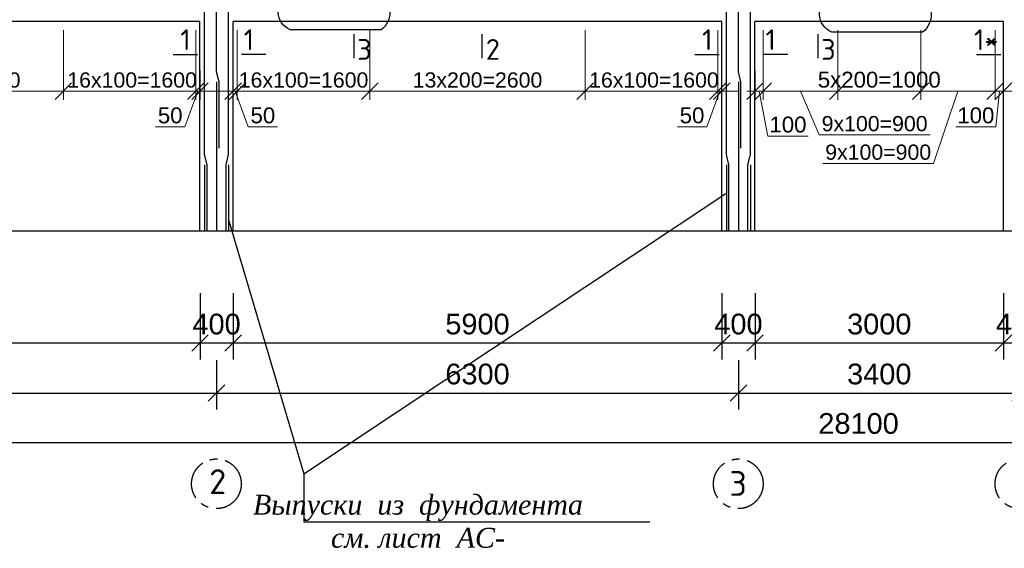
# Model space of a CAD drawing. Header units: millimetres. Extents: x 2063114 to 14983986, y -126020516 to 213791.
# Tile 559 of 656: x 2331580 to 2343467, y -354814 to -348432. Entities that reach past the tile are written whole.
import ezdxf

# ---------------------------------------------------------------- set-up
doc = ezdxf.new("R2010")
doc.units = ezdxf.units.MM
doc.linetypes.add('ACAD_ISO10W100', pattern=[18, 12, -3, 0, -3])
doc.linetypes.add('осевая', pattern=[50.8, 31.75, -6.35, 6.35, -6.35])
doc.layers.get('Defpoints').update_dxf_attribs({"color": 6, "lineweight": 35})
doc.layers.add('пунктир', color=1, linetype='ACAD_ISO10W100')
doc.layers.add('РАЗМЕР АР', color=150, linetype='Continuous', lineweight=20)
doc.styles.add('seviyorum', font='times.ttf')
doc.styles.get("Standard").update_dxf_attribs({"font": 'arial.ttf'})
doc.styles.add('СПДС', font='isocpeur.ttf')
doc.dimstyles.new('1-100', dxfattribs={"dimtxt": 300, "dimasz": 250, "dimexe": 130, "dimexo": 130, "dimgap": 50, "dimtad": 1, "dimdec": 0, "dimtxsty": 'seviyorum', "dimblk": 'OBLIQUE', "dimcen": 250, "dimdle": 125, "dimclrd": 256, "dimclre": 256, "dimclrt": 256, "dimadec": 0, "dimazin": 0, "dimtfac": 1, "dimtdec": 0, "dimtmove": 1, "dimatfit": 3, "dimldrblk": 'OBLIQUE', "dimfxl": 200, "dimlwd": -1, "dimlwe": -1, "dimarcsym": 0})
doc.dimstyles.new('STANDARD$0', dxfattribs={"dimtxt": 250, "dimasz": 200, "dimexe": 200, "dimexo": 300, "dimgap": 100, "dimtad": 1, "dimdec": 0, "dimzin": 1, "dimdsep": 46, "dimtxsty": 'Standard', "dimblk1": 'OBLIQUE', "dimblk2": 'OBLIQUE', "dimsah": 1, "dimcen": 2.5, "dimdle": 200, "dimadec": 0, "dimazin": 0, "dimtfac": 1, "dimtdec": 0, "dimtmove": 0, "dimatfit": 3, "dimldrblk": 'OBLIQUE', "dimfxl": 600, "dimfxlon": 1, "dimtolj": 1, "dimtzin": 1, "dimarcsym": 0})

# ---------------------------------------------------------------- blocks, each defined once
blk = doc.blocks.new('_Oblique')
at = {"color": 0, "linetype": 'ByBlock', "lineweight": -2}
blk.add_line((-0.5, -0.5), (0.5, 0.5), dxfattribs=at)
blk = doc.blocks.new('*D1671')
at = {"layer": 'Defpoints', "color": 0, "lineweight": 30, "ltscale": 150, "transparency": 16777216}
for p in [(2327857, -351333), (2333757, -351333), (2333757, -352335)]:
    blk.add_point(p, dxfattribs=at)
at = {"layer": 'РАЗМЕР АР', "color": 0, "lineweight": -2, "ltscale": 150, "transparency": 16777216}
for p, q in [((2327857, -351735), (2327857, -352535)), ((2333757, -351735), (2333757, -352535)), ((2327657, -352335), (2333957, -352335))]:
    blk.add_line(p, q, dxfattribs=at)
at = {"layer": 'РАЗМЕР АР', "color": 0, "lineweight": -2, "ltscale": 150, "transparency": 16777216, "xscale": 200, "yscale": 200, "zscale": 200, "rotation": 180}
blk.add_blockref('_Oblique', (2327857, -352335), dxfattribs=at)
at = {"layer": 'РАЗМЕР АР', "color": 0, "lineweight": -2, "ltscale": 150, "transparency": 16777216, "xscale": 200, "yscale": 200, "zscale": 200}
blk.add_blockref('_Oblique', (2333757, -352335), dxfattribs=at)
at = {"layer": 'РАЗМЕР АР', "color": 0, "ltscale": 150, "transparency": 16777216, "insert": (2330807, -352108), "char_height": 250, "attachment_point": 5}
blk.add_mtext('\\A1;5900', dxfattribs=at)
blk = doc.blocks.new('*D1672')
at = {"layer": 'Defpoints', "color": 0, "lineweight": 30, "ltscale": 150, "transparency": 16777216}
for p in [(2334157, -351333), (2340057, -351333), (2340057, -352335)]:
    blk.add_point(p, dxfattribs=at)
at = {"layer": 'РАЗМЕР АР', "color": 0, "lineweight": -2, "ltscale": 150, "transparency": 16777216}
for p, q in [((2334157, -351735), (2334157, -352535)), ((2340057, -351735), (2340057, -352535)), ((2333957, -352335), (2340257, -352335))]:
    blk.add_line(p, q, dxfattribs=at)
at = {"layer": 'РАЗМЕР АР', "color": 0, "lineweight": -2, "ltscale": 150, "transparency": 16777216, "xscale": 200, "yscale": 200, "zscale": 200, "rotation": 180}
blk.add_blockref('_Oblique', (2334157, -352335), dxfattribs=at)
at = {"layer": 'РАЗМЕР АР', "color": 0, "lineweight": -2, "ltscale": 150, "transparency": 16777216, "xscale": 200, "yscale": 200, "zscale": 200}
blk.add_blockref('_Oblique', (2340057, -352335), dxfattribs=at)
at = {"layer": 'РАЗМЕР АР', "color": 0, "ltscale": 150, "transparency": 16777216, "insert": (2337107, -352108), "char_height": 250, "attachment_point": 5}
blk.add_mtext('\\A1;5900', dxfattribs=at)
blk = doc.blocks.new('*D1673')
at = {"layer": 'Defpoints', "color": 0, "lineweight": 30, "ltscale": 150, "transparency": 16777216}
for p in [(2340457, -351333), (2343457, -351333), (2343457, -352335)]:
    blk.add_point(p, dxfattribs=at)
at = {"layer": 'РАЗМЕР АР', "color": 0, "lineweight": -2, "ltscale": 150, "transparency": 16777216}
for p, q in [((2340457, -351735), (2340457, -352535)), ((2343457, -351735), (2343457, -352535)), ((2340257, -352335), (2343657, -352335))]:
    blk.add_line(p, q, dxfattribs=at)
at = {"layer": 'РАЗМЕР АР', "color": 0, "lineweight": -2, "ltscale": 150, "transparency": 16777216, "xscale": 200, "yscale": 200, "zscale": 200, "rotation": 180}
blk.add_blockref('_Oblique', (2340457, -352335), dxfattribs=at)
at = {"layer": 'РАЗМЕР АР', "color": 0, "lineweight": -2, "ltscale": 150, "transparency": 16777216, "xscale": 200, "yscale": 200, "zscale": 200}
blk.add_blockref('_Oblique', (2343457, -352335), dxfattribs=at)
at = {"layer": 'РАЗМЕР АР', "color": 0, "ltscale": 150, "transparency": 16777216, "insert": (2341957, -352108), "char_height": 250, "attachment_point": 5}
blk.add_mtext('\\A1;3000', dxfattribs=at)
blk = doc.blocks.new('*D1674')
at = {"layer": 'Defpoints', "color": 0, "lineweight": 30, "ltscale": 150, "transparency": 16777216}
for p in [(2343457, -351333), (2343857, -351333), (2343857, -352335)]:
    blk.add_point(p, dxfattribs=at)
at = {"layer": 'РАЗМЕР АР', "color": 0, "lineweight": -2, "ltscale": 150, "transparency": 16777216}
for p, q in [((2343457, -351735), (2343457, -352535)), ((2343857, -351735), (2343857, -352535)), ((2343257, -352335), (2344057, -352335))]:
    blk.add_line(p, q, dxfattribs=at)
at = {"layer": 'РАЗМЕР АР', "color": 0, "lineweight": -2, "ltscale": 150, "transparency": 16777216, "xscale": 200, "yscale": 200, "zscale": 200, "rotation": 180}
blk.add_blockref('_Oblique', (2343457, -352335), dxfattribs=at)
at = {"layer": 'РАЗМЕР АР', "color": 0, "lineweight": -2, "ltscale": 150, "transparency": 16777216, "xscale": 200, "yscale": 200, "zscale": 200}
blk.add_blockref('_Oblique', (2343857, -352335), dxfattribs=at)
at = {"layer": 'РАЗМЕР АР', "color": 0, "ltscale": 150, "transparency": 16777216, "insert": (2343657, -352108), "char_height": 250, "attachment_point": 5}
blk.add_mtext('\\A1;400', dxfattribs=at)
blk = doc.blocks.new('*D1621')
at = {"layer": 'Defpoints', "color": 0, "lineweight": 30, "ltscale": 150, "transparency": 16777216}
for p in [(2340057, -351333), (2340457, -351333), (2340457, -352335)]:
    blk.add_point(p, dxfattribs=at)
at = {"layer": 'РАЗМЕР АР', "color": 0, "lineweight": -2, "ltscale": 150, "transparency": 16777216}
for p, q in [((2340057, -351735), (2340057, -352535)), ((2340457, -351735), (2340457, -352535)), ((2339857, -352335), (2340657, -352335))]:
    blk.add_line(p, q, dxfattribs=at)
at = {"layer": 'РАЗМЕР АР', "color": 0, "lineweight": -2, "ltscale": 150, "transparency": 16777216, "xscale": 200, "yscale": 200, "zscale": 200, "rotation": 180}
blk.add_blockref('_Oblique', (2340057, -352335), dxfattribs=at)
at = {"layer": 'РАЗМЕР АР', "color": 0, "lineweight": -2, "ltscale": 150, "transparency": 16777216, "xscale": 200, "yscale": 200, "zscale": 200}
blk.add_blockref('_Oblique', (2340457, -352335), dxfattribs=at)
at = {"layer": 'РАЗМЕР АР', "color": 0, "ltscale": 150, "transparency": 16777216, "insert": (2340257, -352108), "char_height": 250, "attachment_point": 5}
blk.add_mtext('\\A1;400', dxfattribs=at)
blk = doc.blocks.new('*D2020')
at = {"layer": 'Defpoints', "color": 0, "lineweight": 30, "ltscale": 150, "transparency": 16777216}
for p in [(2343657, -350983), (2348257, -350983), (2348257, -352939)]:
    blk.add_point(p, dxfattribs=at)
at = {"layer": 'РАЗМЕР АР', "color": 0, "lineweight": -2, "ltscale": 150, "transparency": 16777216}
for p, q in [((2343657, -352339), (2343657, -353139)), ((2348257, -352339), (2348257, -353139)), ((2343457, -352939), (2348457, -352939))]:
    blk.add_line(p, q, dxfattribs=at)
at = {"layer": 'РАЗМЕР АР', "color": 0, "lineweight": -2, "ltscale": 150, "transparency": 16777216, "xscale": 200, "yscale": 200, "zscale": 200, "rotation": 180}
blk.add_blockref('_Oblique', (2343657, -352939), dxfattribs=at)
at = {"layer": 'РАЗМЕР АР', "color": 0, "lineweight": -2, "ltscale": 150, "transparency": 16777216, "xscale": 200, "yscale": 200, "zscale": 200}
blk.add_blockref('_Oblique', (2348257, -352939), dxfattribs=at)
at = {"layer": 'РАЗМЕР АР', "color": 0, "ltscale": 150, "transparency": 16777216, "insert": (2345957, -352712), "char_height": 250, "attachment_point": 5}
blk.add_mtext('\\A1;4600', dxfattribs=at)
blk = doc.blocks.new('*D1623')
at = {"layer": 'Defpoints', "color": 0, "lineweight": 30, "ltscale": 150, "transparency": 16777216}
for p in [(2327657, -352243), (2333957, -352243), (2333957, -352939)]:
    blk.add_point(p, dxfattribs=at)
at = {"layer": 'РАЗМЕР АР', "color": 0, "lineweight": -2, "ltscale": 150, "transparency": 16777216}
for p, q in [((2327657, -352543), (2327657, -353139)), ((2333957, -352543), (2333957, -353139)), ((2327457, -352939), (2334157, -352939))]:
    blk.add_line(p, q, dxfattribs=at)
at = {"layer": 'РАЗМЕР АР', "color": 0, "lineweight": -2, "ltscale": 150, "transparency": 16777216, "xscale": 200, "yscale": 200, "zscale": 200, "rotation": 180}
blk.add_blockref('_Oblique', (2327657, -352939), dxfattribs=at)
at = {"layer": 'РАЗМЕР АР', "color": 0, "lineweight": -2, "ltscale": 150, "transparency": 16777216, "xscale": 200, "yscale": 200, "zscale": 200}
blk.add_blockref('_Oblique', (2333957, -352939), dxfattribs=at)
at = {"layer": 'РАЗМЕР АР', "color": 0, "ltscale": 150, "transparency": 16777216, "insert": (2330807, -352711), "char_height": 250, "attachment_point": 5}
blk.add_mtext('\\A1;6300', dxfattribs=at)
blk = doc.blocks.new('*D1624')
at = {"layer": 'Defpoints', "color": 0, "lineweight": 30, "ltscale": 150, "transparency": 16777216}
for p in [(2333957, -352243), (2340257, -352243), (2340257, -352939)]:
    blk.add_point(p, dxfattribs=at)
at = {"layer": 'РАЗМЕР АР', "color": 0, "lineweight": -2, "ltscale": 150, "transparency": 16777216}
for p, q in [((2333957, -352543), (2333957, -353139)), ((2340257, -352543), (2340257, -353139)), ((2333757, -352939), (2340457, -352939))]:
    blk.add_line(p, q, dxfattribs=at)
at = {"layer": 'РАЗМЕР АР', "color": 0, "lineweight": -2, "ltscale": 150, "transparency": 16777216, "xscale": 200, "yscale": 200, "zscale": 200, "rotation": 180}
blk.add_blockref('_Oblique', (2333957, -352939), dxfattribs=at)
at = {"layer": 'РАЗМЕР АР', "color": 0, "lineweight": -2, "ltscale": 150, "transparency": 16777216, "xscale": 200, "yscale": 200, "zscale": 200}
blk.add_blockref('_Oblique', (2340257, -352939), dxfattribs=at)
at = {"layer": 'РАЗМЕР АР', "color": 0, "ltscale": 150, "transparency": 16777216, "insert": (2337107, -352711), "char_height": 250, "attachment_point": 5}
blk.add_mtext('\\A1;6300', dxfattribs=at)
blk = doc.blocks.new('*D1626')
at = {"layer": 'Defpoints', "color": 0, "lineweight": 30, "ltscale": 150, "transparency": 16777216}
for p in [(2340257, -352243), (2343657, -352243), (2343657, -352939)]:
    blk.add_point(p, dxfattribs=at)
at = {"layer": 'РАЗМЕР АР', "color": 0, "lineweight": -2, "ltscale": 150, "transparency": 16777216}
for p, q in [((2340257, -352543), (2340257, -353139)), ((2343657, -352543), (2343657, -353139)), ((2340057, -352939), (2343857, -352939))]:
    blk.add_line(p, q, dxfattribs=at)
at = {"layer": 'РАЗМЕР АР', "color": 0, "lineweight": -2, "ltscale": 150, "transparency": 16777216, "xscale": 200, "yscale": 200, "zscale": 200, "rotation": 180}
blk.add_blockref('_Oblique', (2340257, -352939), dxfattribs=at)
at = {"layer": 'РАЗМЕР АР', "color": 0, "lineweight": -2, "ltscale": 150, "transparency": 16777216, "xscale": 200, "yscale": 200, "zscale": 200}
blk.add_blockref('_Oblique', (2343657, -352939), dxfattribs=at)
at = {"layer": 'РАЗМЕР АР', "color": 0, "ltscale": 150, "transparency": 16777216, "insert": (2341957, -352711), "char_height": 250, "attachment_point": 5}
blk.add_mtext('\\A1;3400', dxfattribs=at)
blk = doc.blocks.new('*D1627')
at = {"layer": 'Defpoints', "color": 0, "lineweight": 30, "ltscale": 150, "transparency": 16777216}
for p in [(2327657, -352335), (2355757, -352335), (2355757, -353535)]:
    blk.add_point(p, dxfattribs=at)
at = {"layer": 'РАЗМЕР АР', "color": 0, "lineweight": -2, "ltscale": 150, "transparency": 16777216}
for p, q in [((2327657, -352935), (2327657, -353735)), ((2355757, -352935), (2355757, -353735)), ((2327457, -353535), (2355957, -353535))]:
    blk.add_line(p, q, dxfattribs=at)
at = {"layer": 'РАЗМЕР АР', "color": 0, "lineweight": -2, "ltscale": 150, "transparency": 16777216, "xscale": 200, "yscale": 200, "zscale": 200, "rotation": 180}
blk.add_blockref('_Oblique', (2327657, -353535), dxfattribs=at)
at = {"layer": 'РАЗМЕР АР', "color": 0, "lineweight": -2, "ltscale": 150, "transparency": 16777216, "xscale": 200, "yscale": 200, "zscale": 200}
blk.add_blockref('_Oblique', (2355757, -353535), dxfattribs=at)
at = {"layer": 'РАЗМЕР АР', "color": 0, "ltscale": 150, "transparency": 16777216, "insert": (2341707, -353308), "char_height": 250, "attachment_point": 5}
blk.add_mtext('\\A1;28100', dxfattribs=at)
blk = doc.blocks.new('*D1629')
at = {"layer": 'Defpoints', "color": 0, "lineweight": 30, "ltscale": 150, "transparency": 16777216}
for p in [(2333757, -351333), (2334157, -351333), (2334157, -352335)]:
    blk.add_point(p, dxfattribs=at)
at = {"layer": 'РАЗМЕР АР', "color": 0, "lineweight": -2, "ltscale": 150, "transparency": 16777216}
for p, q in [((2333757, -351735), (2333757, -352535)), ((2334157, -351735), (2334157, -352535)), ((2333557, -352335), (2334357, -352335))]:
    blk.add_line(p, q, dxfattribs=at)
at = {"layer": 'РАЗМЕР АР', "color": 0, "lineweight": -2, "ltscale": 150, "transparency": 16777216, "xscale": 200, "yscale": 200, "zscale": 200, "rotation": 180}
blk.add_blockref('_Oblique', (2333757, -352335), dxfattribs=at)
at = {"layer": 'РАЗМЕР АР', "color": 0, "lineweight": -2, "ltscale": 150, "transparency": 16777216, "xscale": 200, "yscale": 200, "zscale": 200}
blk.add_blockref('_Oblique', (2334157, -352335), dxfattribs=at)
at = {"layer": 'РАЗМЕР АР', "color": 0, "ltscale": 150, "transparency": 16777216, "insert": (2333957, -352108), "char_height": 250, "attachment_point": 5}
blk.add_mtext('\\A1;400', dxfattribs=at)
blk = doc.blocks.new('*D1630')
at = {"layer": 'Defpoints', "color": 0, "lineweight": 30, "ltscale": 100, "transparency": 16777216}
for p in [(2329507, -348453), (2332107, -348453), (2332107, -349295)]:
    blk.add_point(p, dxfattribs=at)
at = {"layer": 'РАЗМЕР АР', "ltscale": 100, "transparency": 16777216}
for p, q in [((2329507, -348557), (2329507, -349399)), ((2332107, -348557), (2332107, -349399)), ((2329407, -349295), (2332207, -349295))]:
    blk.add_line(p, q, dxfattribs=at)
at = {"layer": 'РАЗМЕР АР', "ltscale": 100, "transparency": 16777216, "xscale": 200, "yscale": 200, "zscale": 200, "rotation": 180}
blk.add_blockref('_Oblique', (2329507, -349295), dxfattribs=at)
at = {"layer": 'РАЗМЕР АР', "ltscale": 100, "transparency": 16777216, "xscale": 200, "yscale": 200, "zscale": 200}
blk.add_blockref('_Oblique', (2332107, -349295), dxfattribs=at)
at = {"layer": 'РАЗМЕР АР', "ltscale": 100, "transparency": 16777216, "insert": (2330807, -349161), "char_height": 192, "attachment_point": 5}
blk.add_mtext('{\\H0.95833x;13x200=2600}', dxfattribs=at)
blk = doc.blocks.new('*D1632')
at = {"layer": 'Defpoints', "color": 0, "lineweight": 30, "ltscale": 100, "transparency": 16777216}
for p in [(2333707, -348453), (2333757, -348943), (2333757, -349295)]:
    blk.add_point(p, dxfattribs=at)
at = {"layer": 'РАЗМЕР АР', "ltscale": 100, "transparency": 16777216}
for p, q in [((2333707, -348557), (2333707, -349399)), ((2333757, -349047), (2333757, -349399)), ((2333707, -349295), (2333507, -349295)), ((2333732, -349295), (2333574, -349726)), ((2333707, -349295), (2333757, -349295)), ((2333707, -349295), (2333757, -349295)), ((2333757, -349295), (2333957, -349295)), ((2333574, -349726), (2333220, -349726))]:
    blk.add_line(p, q, dxfattribs=at)
at = {"layer": 'РАЗМЕР АР', "ltscale": 100, "transparency": 16777216, "xscale": 200, "yscale": 200, "zscale": 200}
blk.add_blockref('_Oblique', (2333707, -349295), dxfattribs=at)
at = {"layer": 'РАЗМЕР АР', "ltscale": 100, "transparency": 16777216, "xscale": 200, "yscale": 200, "zscale": 200, "rotation": 180}
blk.add_blockref('_Oblique', (2333757, -349295), dxfattribs=at)
at = {"layer": 'РАЗМЕР АР', "ltscale": 100, "transparency": 16777216, "insert": (2333397, -349588), "char_height": 192, "attachment_point": 5}
blk.add_mtext('50', dxfattribs=at)
blk = doc.blocks.new('*D1633')
at = {"layer": 'Defpoints', "color": 0, "lineweight": 30, "ltscale": 100, "transparency": 16777216}
for p in [(2332107, -348453), (2333707, -348453), (2333707, -349295)]:
    blk.add_point(p, dxfattribs=at)
at = {"layer": 'РАЗМЕР АР', "ltscale": 100, "transparency": 16777216}
for p, q in [((2332107, -348557), (2332107, -349399)), ((2333707, -348557), (2333707, -349399)), ((2332007, -349295), (2333807, -349295))]:
    blk.add_line(p, q, dxfattribs=at)
at = {"layer": 'РАЗМЕР АР', "ltscale": 100, "transparency": 16777216, "xscale": 200, "yscale": 200, "zscale": 200, "rotation": 180}
blk.add_blockref('_Oblique', (2332107, -349295), dxfattribs=at)
at = {"layer": 'РАЗМЕР АР', "ltscale": 100, "transparency": 16777216, "xscale": 200, "yscale": 200, "zscale": 200}
blk.add_blockref('_Oblique', (2333707, -349295), dxfattribs=at)
at = {"layer": 'РАЗМЕР АР', "ltscale": 100, "transparency": 16777216, "insert": (2332937, -349161), "char_height": 192, "attachment_point": 5}
blk.add_mtext('{\\H0.95833x;16x100=1600}', dxfattribs=at)
blk = doc.blocks.new('*D1640')
at = {"layer": 'Defpoints', "color": 0, "lineweight": 30, "ltscale": 100, "transparency": 16777216}
for p in [(2335807, -348453), (2338407, -348453), (2338407, -349295)]:
    blk.add_point(p, dxfattribs=at)
at = {"layer": 'РАЗМЕР АР', "ltscale": 100, "transparency": 16777216}
for p, q in [((2335807, -348557), (2335807, -349399)), ((2338407, -348557), (2338407, -349399)), ((2335707, -349295), (2338507, -349295))]:
    blk.add_line(p, q, dxfattribs=at)
at = {"layer": 'РАЗМЕР АР', "ltscale": 100, "transparency": 16777216, "xscale": 200, "yscale": 200, "zscale": 200, "rotation": 180}
blk.add_blockref('_Oblique', (2335807, -349295), dxfattribs=at)
at = {"layer": 'РАЗМЕР АР', "ltscale": 100, "transparency": 16777216, "xscale": 200, "yscale": 200, "zscale": 200}
blk.add_blockref('_Oblique', (2338407, -349295), dxfattribs=at)
at = {"layer": 'РАЗМЕР АР', "ltscale": 100, "transparency": 16777216, "insert": (2337107, -349161), "char_height": 192, "attachment_point": 5}
blk.add_mtext('{\\H0.95833x;13x200=2600}', dxfattribs=at)
blk = doc.blocks.new('*D1641')
at = {"layer": 'Defpoints', "color": 0, "lineweight": 30, "ltscale": 100, "transparency": 16777216}
for p in [(2334207, -348453), (2335807, -348453), (2334207, -349295)]:
    blk.add_point(p, dxfattribs=at)
at = {"layer": 'РАЗМЕР АР', "ltscale": 100, "transparency": 16777216}
for p, q in [((2334207, -348557), (2334207, -349399)), ((2335807, -348557), (2335807, -349399)), ((2335907, -349295), (2334107, -349295))]:
    blk.add_line(p, q, dxfattribs=at)
at = {"layer": 'РАЗМЕР АР', "ltscale": 100, "transparency": 16777216, "xscale": 200, "yscale": 200, "zscale": 200, "rotation": 180}
blk.add_blockref('_Oblique', (2334207, -349295), dxfattribs=at)
at = {"layer": 'РАЗМЕР АР', "ltscale": 100, "transparency": 16777216, "xscale": 200, "yscale": 200, "zscale": 200}
blk.add_blockref('_Oblique', (2335807, -349295), dxfattribs=at)
at = {"layer": 'РАЗМЕР АР', "ltscale": 100, "transparency": 16777216, "insert": (2335007, -349161), "char_height": 192, "attachment_point": 5}
blk.add_mtext('{\\H0.95833x;16x100=1600}', dxfattribs=at)
blk = doc.blocks.new('*D1642')
at = {"layer": 'Defpoints', "color": 0, "lineweight": 30, "ltscale": 100, "transparency": 16777216}
for p in [(2340007, -348453), (2340057, -348943), (2340057, -349295)]:
    blk.add_point(p, dxfattribs=at)
at = {"layer": 'РАЗМЕР АР', "ltscale": 100, "transparency": 16777216}
for p, q in [((2340007, -348557), (2340007, -349399)), ((2340057, -349047), (2340057, -349399)), ((2340007, -349295), (2339807, -349295)), ((2340032, -349295), (2339874, -349726)), ((2340007, -349295), (2340057, -349295)), ((2340007, -349295), (2340057, -349295)), ((2340057, -349295), (2340257, -349295)), ((2339874, -349726), (2339520, -349726))]:
    blk.add_line(p, q, dxfattribs=at)
at = {"layer": 'РАЗМЕР АР', "ltscale": 100, "transparency": 16777216, "xscale": 200, "yscale": 200, "zscale": 200}
blk.add_blockref('_Oblique', (2340007, -349295), dxfattribs=at)
at = {"layer": 'РАЗМЕР АР', "ltscale": 100, "transparency": 16777216, "xscale": 200, "yscale": 200, "zscale": 200, "rotation": 180}
blk.add_blockref('_Oblique', (2340057, -349295), dxfattribs=at)
at = {"layer": 'РАЗМЕР АР', "ltscale": 100, "transparency": 16777216, "insert": (2339697, -349588), "char_height": 192, "attachment_point": 5}
blk.add_mtext('50', dxfattribs=at)
blk = doc.blocks.new('*D1643')
at = {"layer": 'Defpoints', "color": 0, "lineweight": 30, "ltscale": 100, "transparency": 16777216}
for p in [(2338407, -348453), (2340007, -348453), (2340007, -349295)]:
    blk.add_point(p, dxfattribs=at)
at = {"layer": 'РАЗМЕР АР', "ltscale": 100, "transparency": 16777216}
for p, q in [((2338407, -348557), (2338407, -349399)), ((2340007, -348557), (2340007, -349399)), ((2338307, -349295), (2340107, -349295))]:
    blk.add_line(p, q, dxfattribs=at)
at = {"layer": 'РАЗМЕР АР', "ltscale": 100, "transparency": 16777216, "xscale": 200, "yscale": 200, "zscale": 200, "rotation": 180}
blk.add_blockref('_Oblique', (2338407, -349295), dxfattribs=at)
at = {"layer": 'РАЗМЕР АР', "ltscale": 100, "transparency": 16777216, "xscale": 200, "yscale": 200, "zscale": 200}
blk.add_blockref('_Oblique', (2340007, -349295), dxfattribs=at)
at = {"layer": 'РАЗМЕР АР', "ltscale": 100, "transparency": 16777216, "insert": (2339237, -349161), "char_height": 192, "attachment_point": 5}
blk.add_mtext('{\\H0.95833x;16x100=1600}', dxfattribs=at)
blk = doc.blocks.new('*D1644')
at = {"layer": 'Defpoints', "color": 0, "lineweight": 30, "ltscale": 100, "transparency": 16777216}
for p in [(2334207, -348453), (2334157, -348943), (2334157, -349295)]:
    blk.add_point(p, dxfattribs=at)
at = {"layer": 'РАЗМЕР АР', "ltscale": 100, "transparency": 16777216}
for p, q in [((2334207, -348557), (2334207, -349399)), ((2334157, -349047), (2334157, -349399)), ((2334157, -349295), (2333957, -349295)), ((2334207, -349295), (2334157, -349295)), ((2334207, -349295), (2334157, -349295)), ((2334182, -349295), (2334339, -349726)), ((2334207, -349295), (2334407, -349295)), ((2334339, -349726), (2334694, -349726))]:
    blk.add_line(p, q, dxfattribs=at)
at = {"layer": 'РАЗМЕР АР', "ltscale": 100, "transparency": 16777216, "xscale": 200, "yscale": 200, "zscale": 200}
blk.add_blockref('_Oblique', (2334157, -349295), dxfattribs=at)
at = {"layer": 'РАЗМЕР АР', "ltscale": 100, "transparency": 16777216, "xscale": 200, "yscale": 200, "zscale": 200, "rotation": 180}
blk.add_blockref('_Oblique', (2334207, -349295), dxfattribs=at)
at = {"layer": 'РАЗМЕР АР', "ltscale": 100, "transparency": 16777216, "insert": (2334516, -349588), "char_height": 192, "attachment_point": 5}
blk.add_mtext('50', dxfattribs=at)
blk = doc.blocks.new('*D1660')
at = {"layer": 'Defpoints', "color": 0, "lineweight": 30, "ltscale": 100, "transparency": 16777216}
for p in [(2340557, -348453), (2340457, -348943), (2340457, -349295)]:
    blk.add_point(p, dxfattribs=at)
at = {"layer": 'РАЗМЕР АР', "ltscale": 100, "transparency": 16777216}
for p, q in [((2340557, -348557), (2340557, -349399)), ((2340457, -349047), (2340457, -349399)), ((2340657, -349295), (2340357, -349295)), ((2340507, -349295), (2340613, -349837)), ((2340613, -349837), (2341098, -349837))]:
    blk.add_line(p, q, dxfattribs=at)
at = {"layer": 'РАЗМЕР АР', "ltscale": 100, "transparency": 16777216, "xscale": 200, "yscale": 200, "zscale": 200, "rotation": 180}
blk.add_blockref('_Oblique', (2340457, -349295), dxfattribs=at)
at = {"layer": 'РАЗМЕР АР', "ltscale": 100, "transparency": 16777216, "xscale": 200, "yscale": 200, "zscale": 200}
blk.add_blockref('_Oblique', (2340557, -349295), dxfattribs=at)
at = {"layer": 'РАЗМЕР АР', "ltscale": 100, "transparency": 16777216, "insert": (2340855, -349699), "char_height": 192, "attachment_point": 5}
blk.add_mtext('100', dxfattribs=at)
blk = doc.blocks.new('*D1661')
at = {"layer": 'Defpoints', "color": 0, "lineweight": 30, "ltscale": 100, "transparency": 16777216}
for p in [(2340557, -348453), (2341457, -348453), (2340557, -349295)]:
    blk.add_point(p, dxfattribs=at)
at = {"layer": 'РАЗМЕР АР', "ltscale": 100, "transparency": 16777216}
for p, q in [((2340557, -348557), (2340557, -349399)), ((2341457, -348557), (2341457, -349399)), ((2341557, -349295), (2340457, -349295)), ((2341007, -349295), (2341233, -349822)), ((2341233, -349822), (2342570, -349822))]:
    blk.add_line(p, q, dxfattribs=at)
at = {"layer": 'РАЗМЕР АР', "ltscale": 100, "transparency": 16777216, "xscale": 200, "yscale": 200, "zscale": 200, "rotation": 180}
blk.add_blockref('_Oblique', (2340557, -349295), dxfattribs=at)
at = {"layer": 'РАЗМЕР АР', "ltscale": 100, "transparency": 16777216, "xscale": 200, "yscale": 200, "zscale": 200}
blk.add_blockref('_Oblique', (2341457, -349295), dxfattribs=at)
at = {"layer": 'РАЗМЕР АР', "ltscale": 100, "transparency": 16777216, "insert": (2341901, -349688), "char_height": 192, "attachment_point": 5}
blk.add_mtext('{\\H0.95833x;9x100=900}', dxfattribs=at)
blk = doc.blocks.new('*D1662')
at = {"layer": 'Defpoints', "color": 0, "lineweight": 30, "ltscale": 100, "transparency": 16777216}
for p in [(2343357, -348453), (2343457, -348943), (2343457, -349295)]:
    blk.add_point(p, dxfattribs=at)
at = {"layer": 'РАЗМЕР АР', "ltscale": 100, "transparency": 16777216}
for p, q in [((2343357, -348557), (2343357, -349399)), ((2343457, -349047), (2343457, -349399)), ((2343257, -349295), (2343557, -349295)), ((2343407, -349295), (2343366, -349726)), ((2343366, -349726), (2342880, -349726))]:
    blk.add_line(p, q, dxfattribs=at)
at = {"layer": 'РАЗМЕР АР', "ltscale": 100, "transparency": 16777216, "xscale": 200, "yscale": 200, "zscale": 200, "rotation": 180}
blk.add_blockref('_Oblique', (2343357, -349295), dxfattribs=at)
at = {"layer": 'РАЗМЕР АР', "ltscale": 100, "transparency": 16777216, "xscale": 200, "yscale": 200, "zscale": 200}
blk.add_blockref('_Oblique', (2343457, -349295), dxfattribs=at)
at = {"layer": 'РАЗМЕР АР', "ltscale": 100, "transparency": 16777216, "insert": (2343123, -349588), "char_height": 192, "attachment_point": 5}
blk.add_mtext('100', dxfattribs=at)
blk = doc.blocks.new('*D1663')
at = {"layer": 'Defpoints', "color": 0, "lineweight": 30, "ltscale": 100, "transparency": 16777216}
for p in [(2342457, -348453), (2343357, -348453), (2343357, -349295)]:
    blk.add_point(p, dxfattribs=at)
at = {"layer": 'РАЗМЕР АР', "ltscale": 100, "transparency": 16777216}
for p, q in [((2342457, -348557), (2342457, -349399)), ((2343357, -348557), (2343357, -349399)), ((2342357, -349295), (2343457, -349295)), ((2342907, -349295), (2342612, -350166)), ((2342612, -350166), (2341276, -350166))]:
    blk.add_line(p, q, dxfattribs=at)
at = {"layer": 'РАЗМЕР АР', "ltscale": 100, "transparency": 16777216, "xscale": 200, "yscale": 200, "zscale": 200, "rotation": 180}
blk.add_blockref('_Oblique', (2342457, -349295), dxfattribs=at)
at = {"layer": 'РАЗМЕР АР', "ltscale": 100, "transparency": 16777216, "xscale": 200, "yscale": 200, "zscale": 200}
blk.add_blockref('_Oblique', (2343357, -349295), dxfattribs=at)
at = {"layer": 'РАЗМЕР АР', "ltscale": 100, "transparency": 16777216, "insert": (2341944, -350032), "char_height": 192, "attachment_point": 5}
blk.add_mtext('{\\H0.95833x;9x100=900}', dxfattribs=at)
blk = doc.blocks.new('*D1664')
at = {"layer": 'Defpoints', "color": 0, "lineweight": 30, "transparency": 16777216}
for p in [(2341457, -348453), (2342457, -348453), (2342457, -349295)]:
    blk.add_point(p, dxfattribs=at)
at = {"layer": 'РАЗМЕР АР', "transparency": 16777216}
for p, q in [((2341457, -348557), (2341457, -349399)), ((2342457, -348557), (2342457, -349399)), ((2341357, -349295), (2342557, -349295))]:
    blk.add_line(p, q, dxfattribs=at)
at = {"layer": 'РАЗМЕР АР', "transparency": 16777216, "xscale": 200, "yscale": 200, "zscale": 200, "rotation": 180}
blk.add_blockref('_Oblique', (2341457, -349295), dxfattribs=at)
at = {"layer": 'РАЗМЕР АР', "transparency": 16777216, "xscale": 200, "yscale": 200, "zscale": 200}
blk.add_blockref('_Oblique', (2342457, -349295), dxfattribs=at)
at = {"layer": 'РАЗМЕР АР', "transparency": 16777216, "insert": (2341957, -349157), "char_height": 192, "attachment_point": 5}
blk.add_mtext('5х200=1000', dxfattribs=at)

msp = doc.modelspace()

# ---------------------------------------------------------------- linework, layer by layer
at = {"lineweight": 30, "ltscale": 100}
for p, q in [((2333756.57029, -348453.11596), (2327856.57029, -348453.11596)), ((2333756.57029, -350983.11596), (2333756.57029, -348453.11596)), ((2334156.57029, -350983.11596), (2334156.57029, -348453.11596)), ((2340056.57029, -348453.11596), (2334156.57029, -348453.11596)), ((2340056.57029, -350983.11596), (2340056.57029, -348453.11596)), ((2343456.57029, -348453.11596), (2340456.57029, -348453.11596)), ((2340456.57029, -350983.11596), (2340456.57029, -348453.11596)), ((2343456.57029, -350983.11596), (2343456.57029, -348453.11596)), ((2335612.60735, -348607.39773), (2335612.60735, -348894.34646)), ((2337160.44815, -348607.39773), (2337160.44815, -348894.34646)), ((2341213.7016, -348607.39773), (2341213.7016, -348894.34646)), ((2333431.20488, -348853.45377), (2333724.82671, -348853.45377)), ((2334551.6295, -348853.45377), (2334258.00766, -348853.45377)), ((2339731.20488, -348853.45377), (2340024.82671, -348853.45377)), ((2340851.6295, -348853.45377), (2340558.00766, -348853.45377)), ((2343131.20488, -348853.45377), (2343424.82671, -348853.45377)), ((2357446.57029, -350983.11596), (2327248.954, -350983.11596))]:
    msp.add_line(p, q, dxfattribs=at)
at = {"color": 5, "lineweight": 30}
for p, q in [((2333956.57029, -349183.11596), (2333956.57029, -350983.11596)), ((2340256.57029, -349183.11596), (2340256.57029, -350983.11596)), ((2333811.57029, -350183.11596), (2333811.57029, -350983.11596)), ((2334101.57029, -350183.11596), (2334101.57029, -350983.11596)), ((2340111.57029, -350183.11596), (2340111.57029, -350983.11596)), ((2340401.57029, -350183.11596), (2340401.57029, -350983.11596))]:
    msp.add_line(p, q, dxfattribs=at)
at = {"ltscale": 100}
msp.add_line((2335010.84635, -353915.16098), (2340106.57029, -350531.58166), dxfattribs=at)
at = {"color": 7}
for p, q in [((2334106.57029, -350859.26131), (2335010.84635, -353915.16098)), ((2335010.84635, -354493.88258), (2339187.92327, -354493.88258))]:
    msp.add_line(p, q, dxfattribs=at)
at = {"color": 96, "lineweight": 30, "ltscale": 100}
for points in [[(2333986.57029, -349983.11596), (2333986.57029, -349183.11596), (2333956.57029, -349060.196), (2333956.57029, -345883.11596)], [(2340286.57029, -349983.11596), (2340286.57029, -349183.11596), (2340256.57029, -349060.196), (2340256.57029, -345883.11596)], [(2333841.57029, -350983.11596), (2333841.57029, -350183.11596), (2333811.57029, -350060.196), (2333811.57029, -346933.11596)], [(2334071.57029, -350983.11596), (2334071.57029, -350183.11596), (2334101.57029, -350060.196), (2334101.57029, -346933.11596)], [(2340141.57029, -350983.11596), (2340141.57029, -350183.11596), (2340111.57029, -350060.196), (2340111.57029, -346933.11596)], [(2340371.57029, -350983.11596), (2340371.57029, -350183.11596), (2340401.57029, -350060.196), (2340401.57029, -346933.11596)]]:
    msp.add_lwpolyline(points, dxfattribs=at)
at = {"lineweight": 30}
for points in [[(2335945.19269, -348554.5862), (2334847.27584, -348554.5862, -0.623224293), (2334823.599, -348115.35315), (2335921.51585, -348115.35315, -0.5234985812)], [(2342480.81527, -348581.98991), (2341382.89842, -348581.98991, -0.623224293), (2341359.22157, -348142.75685), (2342457.13842, -348142.75685, -0.5234985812)]]:
    msp.add_lwpolyline(points, format="xyb", close=True, dxfattribs=at)
at = {"ltscale": 100}
msp.add_lwpolyline([(2335010.84635, -353915.16098), (2335010.84635, -354493.88258)], dxfattribs=at)
at = {"layer": 'пунктир', "linetype": 'осевая', "ltscale": 15}
for centre in [(2333954.96688, -354035.26621), (2340254.96688, -354035.26621), (2343654.96689, -354035.26621)]:
    msp.add_circle(centre, 300, dxfattribs=at)

# ---------------------------------------------------------------- texts
at = {"char_height": 250, "width": 114.3068182}
for s, insert, attachment_point in [('{\\fISOCPEUR|b0|i0|c204|p34;1}', (2333518.86702, -348547.85699), 1), ('{\\fISOCPEUR|b0|i0|c204|p34;1}', (2334409.26597, -348547.85699), 3), ('{\\fISOCPEUR|b0|i0|c204|p34;1}', (2339818.86702, -348547.85699), 1), ('{\\fISOCPEUR|b0|i0|c204|p34;1}', (2340709.26597, -348547.85699), 3), ('{\\fISOCPEUR|b0|i0|c204|p34;1*}', (2343100.61655, -348547.85699), 1), ('{\\fISOCPEUR|b0|i0|c0|p34;3}', (2335830.21967, -348665.65058), 3), ('{\\fISOCPEUR|b0|i0|c0|p34;2}', (2337378.06047, -348665.65058), 3), ('{\\fISOCPEUR|b0|i0|c0|p34;3}', (2341431.31392, -348665.65058), 3)]:
    msp.add_mtext(s, dxfattribs=dict(at, insert=insert, attachment_point=attachment_point))
at = {"color": 7, "linetype": 'ByBlock', "lineweight": 25, "insert": (2336388.19958, -354489.64723), "char_height": 240, "attachment_point": 5}
msp.add_mtext('{\\fTimes New Roman|b0|i1|c204|p18;Выпуски  из  фундамента\\Pсм. лист  АС-}', dxfattribs=at)
at = {"layer": 'пунктир', "char_height": 300, "width": 255.0496237, "attachment_point": 2, "style": 'СПДС'}
for s, insert in [('2', (2333970.8707, -353859.76228)), ('3', (2340252.88994, -353881.25206))]:
    msp.add_mtext(s, dxfattribs=dict(at, insert=insert))

# ---------------------------------------------------------------- dimensions: what is measured, and where the dimension line sits
at = {"layer": 'РАЗМЕР АР', "ltscale": 100}
for base, p1, p2, picture, middle in [((2332106.57029, -349294.91935), (2329506.57029, -348453.11596), (2332106.57029, -348453.11596), '*D1630', (2330806.57029, -349160.91149)), ((2338406.57029, -349294.91935), (2335806.57029, -348453.11596), (2338406.57029, -348453.11596), '*D1640', (2337106.57029, -349160.91149))]:
    dim = msp.add_linear_dim(base=base, p1=p1, p2=p2, text='{\\H0.95833x;13x200=<>}', dimstyle='1-100', override={"dimscale": 0.8, "dimtxt": 240, "dimtxsty": 'Standard'}, dxfattribs=at)
    dim.commit()
    dim.dimension.update_dxf_attribs({"geometry": picture, "text_midpoint": middle})
for base, p1, p2, text, picture, middle in [((2333706.57029, -349294.91935), (2332106.57029, -348453.11596), (2333706.57029, -348453.11596), '{\\H0.95833x;16x100=<>}', '*D1633', (2332936.67472, -349294.91935)), ((2340006.57029, -349294.91935), (2338406.57029, -348453.11596), (2340006.57029, -348453.11596), '{\\H0.95833x;16x100=<>}', '*D1643', (2339236.67472, -349294.91935)), ((2343356.57029, -349294.91935), (2342456.57029, -348453.11596), (2343356.57029, -348453.11596), '{\\H0.95833x;9x100=<>}', '*D1663', (2342572.23578, -350165.88782))]:
    dim = msp.add_linear_dim(base=base, p1=p1, p2=p2, angle=180, text=text, dimstyle='1-100', override={"dimscale": 0.8, "dimtxt": 240, "dimtxsty": 'Standard'}, dxfattribs=at)
    dim.commit()
    dim.dimension.update_dxf_attribs({"geometry": picture, "text_midpoint": middle, "dimtype": 160})
for base, p1, p2, picture, middle in [((2333756.57029, -349294.91935), (2333706.57029, -348453.11596), (2333756.57029, -348943.29114), '*D1632', (2333533.93431, -349725.66825)), ((2340056.57029, -349294.91935), (2340006.57029, -348453.11596), (2340056.57029, -348943.29114), '*D1642', (2339833.93431, -349725.66825)), ((2343456.57029, -349294.91935), (2343356.57029, -348453.11596), (2343456.57029, -348943.29114), '*D1662', (2343325.87311, -349725.66825))]:
    dim = msp.add_linear_dim(base=base, p1=p1, p2=p2, angle=180, dimstyle='1-100', override={"dimscale": 0.8, "dimtxt": 240, "dimtxsty": 'Standard'}, dxfattribs=at)
    dim.commit()
    dim.dimension.update_dxf_attribs({"geometry": picture, "text_midpoint": middle, "dimtype": 160})
for base, p1, p2, picture, middle in [((2334156.57029, -349294.91935), (2334206.57029, -348453.11596), (2334156.57029, -348943.29114), '*D1644', (2334379.20628, -349725.66825)), ((2340456.57029, -349294.91935), (2340556.57029, -348453.11596), (2340456.57029, -348943.29114), '*D1660', (2340652.69554, -349837.49539))]:
    dim = msp.add_linear_dim(base=base, p1=p1, p2=p2, dimstyle='1-100', override={"dimscale": 0.8, "dimtxt": 240, "dimtxsty": 'Standard'}, dxfattribs=at)
    dim.commit()
    dim.dimension.update_dxf_attribs({"geometry": picture, "text_midpoint": middle, "dimtype": 160})
for base, p1, p2, text, picture, middle in [((2334206.57029, -349294.91935), (2335806.57029, -348453.11596), (2334206.57029, -348453.11596), '{\\H0.95833x;16x100=<>}', '*D1641', (2335006.57029, -349294.91935)), ((2340556.57029, -349294.91935), (2341456.57029, -348453.11596), (2340556.57029, -348453.11596), '{\\H0.95833x;9x100=<>}', '*D1661', (2341273.13693, -349822.27726))]:
    dim = msp.add_linear_dim(base=base, p1=p1, p2=p2, text=text, dimstyle='1-100', override={"dimscale": 0.8, "dimtxt": 240, "dimtxsty": 'Standard'}, dxfattribs=at)
    dim.commit()
    dim.dimension.update_dxf_attribs({"geometry": picture, "text_midpoint": middle, "dimtype": 160})
at = {"layer": 'РАЗМЕР АР'}
dim = msp.add_linear_dim(base=(2342456.57029, -349294.91935), p1=(2341456.57029, -348453.11596), p2=(2342456.57029, -348453.11596), text='5х200=<>', dimstyle='1-100', override={"dimscale": 0.8, "dimtxt": 240, "dimtxsty": 'Standard'}, dxfattribs=at)
dim.commit()
dim.dimension.update_dxf_attribs({"geometry": '*D1664', "text_midpoint": (2341956.57029, -349294.91935), "dimtype": 160})
at = {"layer": 'РАЗМЕР АР', "ltscale": 150}
for base, p1, p2, picture, middle in [((2348256.57029, -352939.15834), (2343656.57029, -350983.11596), (2348256.57029, -350983.11596), '*D2020', (2345956.57029, -352711.51509)), ((2333756.57029, -352335.27049), (2327856.57029, -351332.82812), (2333756.57029, -351332.82812), '*D1671', (2330806.57029, -352107.62725)), ((2340056.57029, -352335.27049), (2334156.57029, -351332.82812), (2340056.57029, -351332.82812), '*D1672', (2337106.57029, -352107.62725)), ((2343456.57029, -352335.27049), (2340456.57029, -351332.82812), (2343456.57029, -351332.82812), '*D1673', (2341956.57029, -352107.54198)), ((2333956.57029, -352939.15834), (2327656.57029, -352243.11273), (2333956.57029, -352243.11273), '*D1623', (2330806.57029, -352711.42983)), ((2340256.57029, -352939.15834), (2333956.57029, -352243.11273), (2340256.57029, -352243.11273), '*D1624', (2337106.57029, -352711.42983)), ((2343656.57029, -352939.15834), (2340256.57029, -352243.11273), (2343656.57029, -352243.11273), '*D1626', (2341956.57029, -352711.42983)), ((2355756.57029, -353535.27049), (2327656.57029, -352335.27049), (2355756.57029, -352335.27049), '*D1627', (2341706.57029, -353307.62725))]:
    dim = msp.add_linear_dim(base=base, p1=p1, p2=p2, dimstyle='STANDARD$0', dxfattribs=at)
    dim.commit()
    dim.dimension.update_dxf_attribs({"geometry": picture, "text_midpoint": middle})
for base, p1, p2, picture, middle in [((2334156.57029, -352335.27049), (2333756.57029, -351332.82812), (2334156.57029, -351332.82812), '*D1629', (2333956.57029, -352335.27049)), ((2340456.57029, -352335.27049), (2340056.57029, -351332.82812), (2340456.57029, -351332.82812), '*D1621', (2340256.57029, -352335.27049)), ((2343856.57029, -352335.27049), (2343456.57029, -351332.82812), (2343856.57029, -351332.82812), '*D1674', (2343656.57029, -352335.27049))]:
    dim = msp.add_linear_dim(base=base, p1=p1, p2=p2, dimstyle='STANDARD$0', dxfattribs=at)
    dim.commit()
    dim.dimension.update_dxf_attribs({"geometry": picture, "text_midpoint": middle, "dimtype": 160})

doc.saveas('drawing.dxf')
